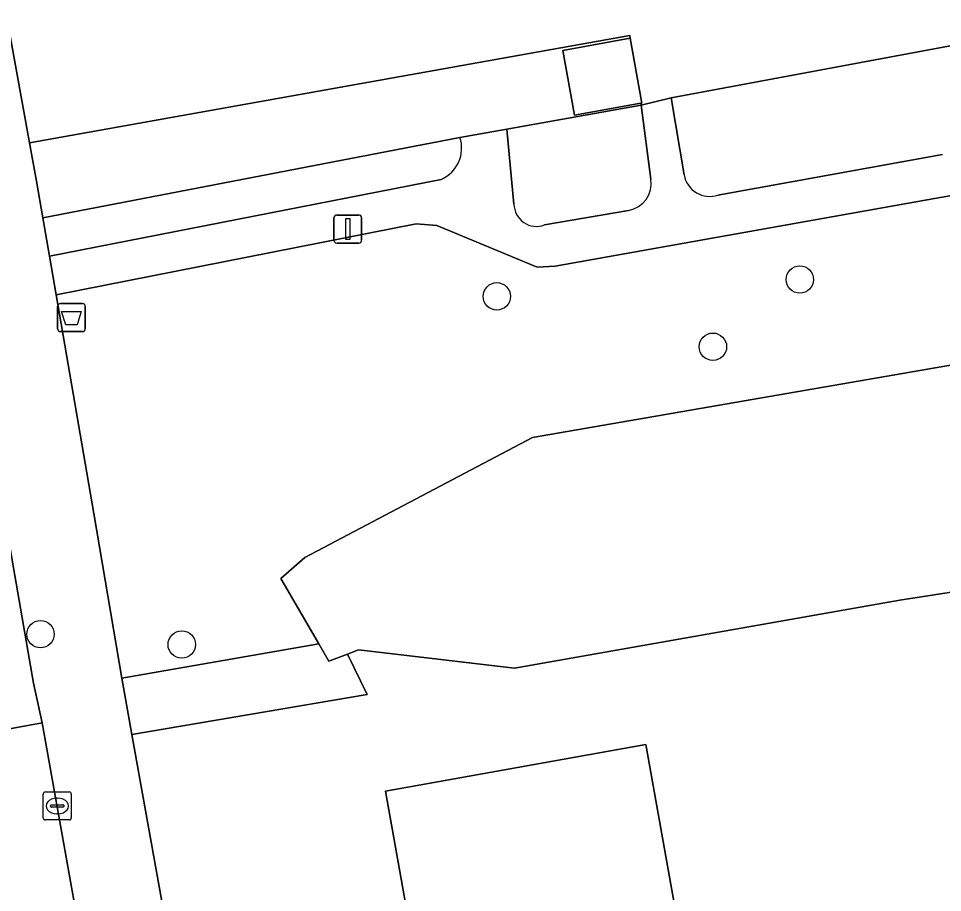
# Model space of a CAD drawing. Extents: x 157793 to 159380, y 380877 to 382313.
# Drawn here: x 158807.99 to 158840.99, y 381441.64 to 381472.86 of the extents above; entities that cross this region are included whole.
import ezdxf

# ---------------------------------------------------------------- set-up
doc = ezdxf.new("R2010")
doc.units = 0
for name, color, linetype in [('IMGEO_Afvalbak', 7, 'Continuous'), ('IMGEO_Boom', 7, 'Continuous'), ('IMGEO_Damwand', 7, 'Continuous'), ('IMGEO_Erf', 7, 'Continuous'), ('IMGEO_Grasland_overig', 7, 'Continuous'), ('IMGEO_Groenvoorziening', 7, 'Continuous'), ('IMGEO_Hek', 7, 'Continuous'), ('IMGEO_Kolk', 7, 'Continuous'), ('IMGEO_Lichtmast', 7, 'Continuous'), ('IMGEO_Muur', 7, 'Continuous'), ('IMGEO_Pand', 7, 'Continuous'), ('IMGEO_Rijbaan_lokaal_open', 7, 'Continuous'), ('IMGEO_Voetpad_halfverhard', 7, 'Continuous'), ('IMGEO_Voetpad_open', 7, 'Continuous'), ('IMGEO_Waterloop', 7, 'Continuous')]:
    doc.layers.add(name, color=color, linetype=linetype)

msp = doc.modelspace()

# ---------------------------------------------------------------- linework, layer by layer
at = {"layer": 'IMGEO_Afvalbak'}
for p, q in [((158809.387, 381461.779), (158809.387, 381462.579)), ((158809.387, 381462.579), (158809.387, 381461.779)), ((158809.487, 381462.679), (158810.277, 381462.679)), ((158810.277, 381462.679), (158809.487, 381462.679)), ((158810.377, 381462.579), (158810.377, 381461.779)), ((158810.377, 381461.779), (158810.377, 381462.579)), ((158810.277, 381461.679), (158809.487, 381461.679)), ((158809.487, 381461.679), (158810.277, 381461.679))]:
    msp.add_line(p, q, dxfattribs=at)
msp.add_lwpolyline([(158809.53, 381462.393), (158810.234, 381462.393), (158810.085, 381461.923), (158809.679, 381461.923), (158809.53, 381462.393)], dxfattribs=at)
for centre, start, end in [((158809.487, 381462.579), 90, 180), ((158809.487, 381462.579), 90, 180), ((158810.277, 381462.579), 0, 90), ((158810.277, 381462.579), 360, 90), ((158809.487, 381461.779), 180, 270), ((158809.487, 381461.779), 180, 270), ((158810.277, 381461.779), 270, 0), ((158810.277, 381461.779), 270, 0)]:
    msp.add_arc(centre, 0.1, start, end, dxfattribs=at)
at = {"layer": 'IMGEO_Boom'}
for centre in [(158835.896, 381463.537), (158825.077, 381462.938), (158832.795, 381461.139), (158808.779, 381450.869), (158813.822, 381450.499)]:
    msp.add_circle(centre, 0.489, dxfattribs=at)
at = {"layer": 'IMGEO_Damwand'}
for points in [[(158818.216, 381453.615), (158826.349, 381457.898), (158862.209, 381464.103)], [(158820.135, 381450.307), (158825.703, 381449.658), (158839.476, 381452.082), (158858.018, 381454.967)]]:
    msp.add_lwpolyline(points, dxfattribs=at)
at = {"layer": 'IMGEO_Erf'}
for points in [[(158803.897, 381493.159), (158808.389, 381468.427), (158829.821, 381472.256), (158829.839, 381472.157), (158830.26, 381469.841), (158830.217, 381469.833), (158830.227, 381469.773), (158831.3, 381470.029), (158841.528, 381471.934), (158842.741, 381472.098), (158842.133, 381475.466), (158845.258, 381476.033), (158848.185, 381476.564), (158848.377, 381475.498), (158859.429, 381477.708), (158860.197, 381478.743), (158860.565, 381479.24)], [(158858.018, 381454.967), (158839.476, 381452.082), (158825.703, 381449.658), (158820.135, 381450.307), (158819.739, 381450.159), (158820.447, 381448.714), (158812.041, 381447.285), (158829.616, 381349.554)], [(158823.061, 381434.254), (158821.096, 381445.267), (158830.403, 381446.928), (158831.794, 381439.134)]]:
    msp.add_lwpolyline(points, dxfattribs=at)
at = {"layer": 'IMGEO_Grasland_overig'}
msp.add_lwpolyline([(158825.434, 381468.906), (158830.227, 381469.773), (158830.217, 381469.833), (158827.856, 381469.405), (158827.435, 381471.721), (158829.839, 381472.157), (158829.821, 381472.256), (158808.389, 381468.427), (158808.639, 381467.049), (158808.864, 381465.737), (158823.76, 381468.618)], close=True, dxfattribs=at)
at = {"layer": 'IMGEO_Groenvoorziening'}
for points in [[(158841.98, 381469.118), (158841.528, 381471.934), (158831.3, 381470.029), (158831.763, 381467.274)], [(158830.582, 381467.128), (158830.227, 381469.773), (158825.434, 381468.906), (158825.689, 381466.232)], [(158856.466, 381469.247), (158827.156, 381464.017), (158826.512, 381463.985), (158822.929, 381465.469), (158822.199, 381465.529), (158809.337, 381462.989), (158810.678, 381455.186), (158811.68, 381449.294), (158818.716, 381450.526), (158817.356, 381452.854), (158818.216, 381453.615), (158826.349, 381457.898), (158862.209, 381464.103)], [(158823.76, 381468.618), (158808.864, 381465.737), (158809.099, 381464.375), (158823.09, 381467.117)], [(158832.975, 381466.557), (158840.995, 381468.001)], [(158826.78, 381465.489), (158829.777, 381466.009)]]:
    msp.add_lwpolyline(points, dxfattribs=at)
msp.add_lwpolyline([(158819.739, 381450.159), (158819.076, 381449.91), (158818.716, 381450.526), (158811.68, 381449.294), (158812.041, 381447.285), (158820.447, 381448.714)], close=True, dxfattribs=at)
for centre, radius, start, end in [((158822.591, 381468.24), 1.229, 293.9602, 17.9308), ((158829.619, 381466.972), 0.976, 279.3165, 9.2216), ((158832.683, 381467.446), 0.936, 190.6119, 288.1723), ((158826.492, 381466.239), 0.803, 180.4863, 291.0019)]:
    msp.add_arc(centre, radius, start, end, dxfattribs=at)
at = {"layer": 'IMGEO_Hek'}
for points in [[(158830.227, 381469.773), (158825.434, 381468.906)], [(158823.76, 381468.618), (158808.864, 381465.737)], [(158811.68, 381449.294), (158818.716, 381450.526)]]:
    msp.add_lwpolyline(points, dxfattribs=at)
at = {"layer": 'IMGEO_Kolk'}
for p, q in [((158808.876, 381444.308), (158808.876, 381445.16)), ((158808.951, 381445.234), (158809.803, 381445.234)), ((158809.364, 381445.014), (158809.389, 381445.014)), ((158809.877, 381445.16), (158809.877, 381444.308)), ((158809.135, 381444.728), (158809.135, 381444.74)), ((158809.573, 381444.691), (158809.175, 381444.691)), ((158809.178, 381444.777), (158809.576, 381444.777)), ((158809.619, 381444.74), (158809.619, 381444.728)), ((158809.387, 381444.454), (158809.362, 381444.454)), ((158809.803, 381444.234), (158808.951, 381444.234))]:
    msp.add_line(p, q, dxfattribs=at)
for points in [[(158808.876, 381444.308), (158808.876, 381445.16)], [(158808.951, 381445.234), (158809.803, 381445.234)], [(158809.877, 381445.16), (158809.877, 381444.308)], [(158809.803, 381444.234), (158808.951, 381444.234)]]:
    msp.add_lwpolyline(points, dxfattribs=at)
for centre, radius, start, end in [((158808.953, 381445.158), 0.0765, 91.552, 178.448), ((158808.953, 381445.158), 0.0765, 91.552, 178.448), ((158809.801, 381445.158), 0.0765, 1.552, 88.448), ((158809.801, 381445.158), 0.0765, 1.552, 88.448), ((158809.175, 381444.737), 0.0403, 85.8775, 175.7526), ((158809.172, 381444.727), 0.0366, 178.938, 274.7102), ((158809.576, 381444.734), 0.043, 264.8664, 352.4533), ((158809.58, 381444.739), 0.0386, 1.7309, 96.639), ((158808.953, 381444.31), 0.0765, 181.552, 268.448), ((158808.953, 381444.31), 0.0765, 181.552, 268.448), ((158809.801, 381444.31), 0.0765, 271.552, 358.448), ((158809.801, 381444.31), 0.0765, 271.552, 358.448)]:
    msp.add_arc(centre, radius, start, end, dxfattribs=at)
for centre, major_axis, ratio, start_param, end_param in [((158809.363, 381444.734), (-0.387, 0.002), 0.722429, 4.712389, 7.853982), ((158809.388, 381444.734), (-0.39, 0.002), 0.717154, 1.570796, 4.712389)]:
    msp.add_ellipse(centre, major_axis=major_axis, ratio=ratio, start_param=start_param, end_param=end_param, dxfattribs=at)
at = {"layer": 'IMGEO_Lichtmast'}
for p, q in [((158819.357, 381465.842), (158820.147, 381465.842)), ((158820.147, 381465.842), (158819.357, 381465.842)), ((158819.257, 381464.942), (158819.257, 381465.742)), ((158819.257, 381465.742), (158819.257, 381464.942)), ((158820.247, 381465.742), (158820.247, 381464.942)), ((158820.247, 381464.942), (158820.247, 381465.742)), ((158820.147, 381464.842), (158819.357, 381464.842)), ((158819.357, 381464.842), (158820.147, 381464.842))]:
    msp.add_line(p, q, dxfattribs=at)
msp.add_lwpolyline([(158819.677, 381465.717), (158819.827, 381465.717), (158819.827, 381464.967), (158819.677, 381464.967), (158819.677, 381465.717)], dxfattribs=at)
for centre, start, end in [((158819.357, 381465.742), 90, 180), ((158819.357, 381465.742), 90, 180), ((158820.147, 381465.742), 0, 90), ((158820.147, 381465.742), 360, 90), ((158819.357, 381464.942), 180, 270), ((158819.357, 381464.942), 180, 270), ((158820.147, 381464.942), 270, 0), ((158820.147, 381464.942), 270, 0)]:
    msp.add_arc(centre, 0.1, start, end, dxfattribs=at)
at = {"layer": 'IMGEO_Muur'}
msp.add_lwpolyline([(158818.216, 381453.615), (158817.356, 381452.854), (158818.716, 381450.526), (158819.076, 381449.91), (158819.739, 381450.159), (158820.135, 381450.307)], dxfattribs=at)
at = {"layer": 'IMGEO_Pand'}
for points in [[(158829.839, 381472.157), (158827.435, 381471.721), (158827.856, 381469.405), (158830.217, 381469.833), (158830.26, 381469.841)], [(158825.362, 381431.316), (158832.99, 381432.62), (158835.984, 381433.154), (158834.894, 381439.263), (158831.794, 381439.134), (158830.403, 381446.928), (158821.096, 381445.267), (158823.061, 381434.254), (158824.808, 381434.553)]]:
    msp.add_lwpolyline(points, close=True, dxfattribs=at)
at = {"layer": 'IMGEO_Rijbaan_lokaal_open'}
msp.add_lwpolyline([(158803.676, 381448.445), (158803.981, 381446.805), (158808.835, 381447.698), (158808.529, 381449.125), (158805.281, 381467.806)], dxfattribs=at)
msp.add_lwpolyline([(158818.555, 381393.166), (158817.658, 381398.163), (158816.707, 381403.506), (158815.12, 381412.365), (158814.217, 381417.404), (158813.145, 381423.478), (158812.19, 381428.797), (158811.157, 381434.707), (158808.835, 381447.698), (158803.981, 381446.805), (158821.533, 381348.267), (158821.824, 381346.544), (158826.759, 381347.247), (158825.941, 381351.755), (158825.017, 381356.892), (158824.077, 381362.17), (158823.177, 381367.239), (158822.339, 381371.978), (158821.435, 381377.001), (158820.48, 381382.334), (158819.402, 381388.399)], close=True, dxfattribs=at)
at = {"layer": 'IMGEO_Voetpad_halfverhard'}
for points in [[(158831.763, 381467.274), (158831.3, 381470.029), (158830.227, 381469.773), (158830.582, 381467.128)], [(158823.09, 381467.117), (158809.099, 381464.375), (158809.337, 381462.989), (158822.199, 381465.529), (158822.929, 381465.469), (158826.512, 381463.985), (158827.156, 381464.017), (158856.466, 381469.247)], [(158825.689, 381466.232), (158825.434, 381468.906), (158823.76, 381468.618)], [(158840.995, 381468.001), (158832.975, 381466.557)], [(158829.777, 381466.009), (158826.78, 381465.489)]]:
    msp.add_lwpolyline(points, dxfattribs=at)
for centre, radius, start, end in [((158822.591, 381468.24), 1.229, 293.9602, 17.9308), ((158829.619, 381466.972), 0.976, 279.3165, 9.2216), ((158832.683, 381467.446), 0.936, 190.6119, 288.1723), ((158826.492, 381466.239), 0.803, 180.4863, 291.0019)]:
    msp.add_arc(centre, radius, start, end, dxfattribs=at)
at = {"layer": 'IMGEO_Voetpad_open'}
for points in [[(158812.041, 381447.285), (158811.68, 381449.294), (158810.678, 381455.186), (158809.337, 381462.989), (158809.099, 381464.375), (158808.864, 381465.737), (158808.639, 381467.049), (158808.389, 381468.427), (158803.897, 381493.159), (158803.089, 381497.61)], [(158800.871, 381492.228), (158805.281, 381467.806), (158808.529, 381449.125), (158808.835, 381447.698), (158811.157, 381434.707), (158812.19, 381428.797), (158813.145, 381423.478), (158814.217, 381417.404), (158815.12, 381412.365), (158816.707, 381403.506), (158817.658, 381398.163), (158818.555, 381393.166), (158819.402, 381388.399), (158820.48, 381382.334), (158821.435, 381377.001), (158822.339, 381371.978), (158823.177, 381367.239), (158824.077, 381362.17), (158825.017, 381356.892), (158825.941, 381351.755), (158826.759, 381347.247), (158826.989, 381345.98)], [(158829.616, 381349.554), (158812.041, 381447.285)]]:
    msp.add_lwpolyline(points, dxfattribs=at)
at = {"layer": 'IMGEO_Waterloop'}
for points in [[(158862.209, 381464.103), (158826.349, 381457.898), (158818.216, 381453.615)], [(158818.216, 381453.615), (158817.356, 381452.854), (158818.716, 381450.526), (158819.076, 381449.91), (158819.739, 381450.159), (158820.135, 381450.307), (158825.703, 381449.658), (158839.476, 381452.082), (158858.018, 381454.967)]]:
    msp.add_lwpolyline(points, dxfattribs=at)

doc.saveas('drawing.dxf')
